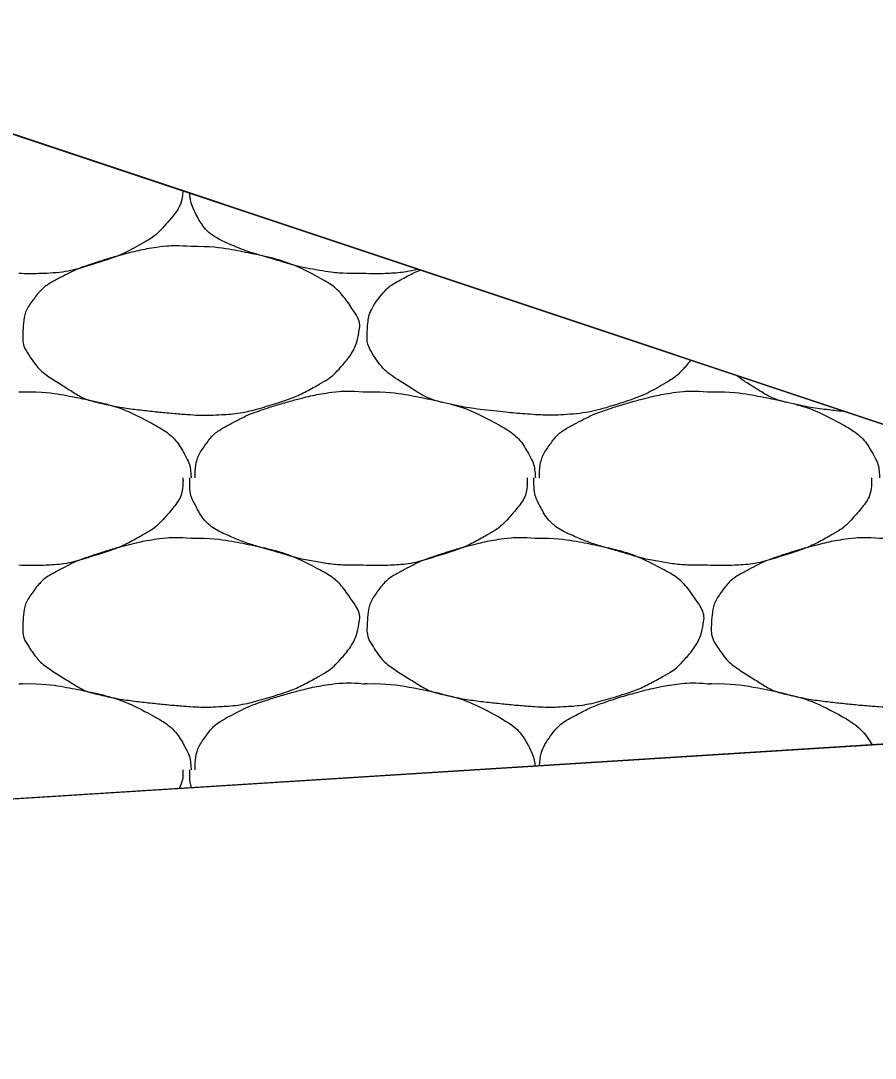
# Model space of a CAD drawing. Extents: x 1373719 to 1374161, y 379835 to 380167.
# Drawn here: x 1373984.091 to 1373985.235, y 379923.491 to 379924.88 of the extents above; entities that cross this region are included whole.
import ezdxf

# ---------------------------------------------------------------- set-up
doc = ezdxf.new("R2010")
doc.units = 0
doc.layers.add('Aggregate Base Course', color=7, linetype='Continuous')
doc.layers.add('SIGNATURE', color=7, linetype='Continuous')

msp = doc.modelspace()

# ---------------------------------------------------------------- linework, layer by layer
for p, q in [((1373993.5249, 379921.5802), (1373981.5249, 379925.5802)), ((1373962.0249, 379922.4466), (1373986.3251, 379923.9801))]:
    msp.add_line(p, q)
at = {"layer": 'Aggregate Base Course'}
for points, degree in [([(1373984.3083, 379924.6523), (1373984.3073, 379924.6345), (1373984.2959, 379924.619), (1373984.275, 379924.5956), (1373984.2664, 379924.589), (1373984.2381, 379924.5729), (1373984.2202, 379924.5642), (1373984.1748, 379924.5499), (1373984.1493, 379924.5428), (1373984.1116, 379924.5413), (1373984.1002, 379924.5413), (1373984.0888, 379924.5418)], 3), ([(1373984.5496, 379924.5418), (1373984.5472, 379924.5418), (1373984.5448, 379924.5418), (1373984.5225, 379924.5418), (1373984.5027, 379924.5436), (1373984.462, 379924.551), (1373984.4419, 379924.5574), (1373984.4038, 379924.5683), (1373984.3867, 379924.574), (1373984.3505, 379924.5896), (1373984.3347, 379924.6034), (1373984.3201, 379924.6315), (1373984.318, 379924.6402), (1373984.3175, 379924.6493)], 3), ([(1373984.3192, 379924.5778), (1373984.3456, 379924.5781), (1373984.372, 379924.5742), (1373984.3984, 379924.5688), (1373984.4306, 379924.5622), (1373984.4603, 379924.5524), (1373984.4902, 379924.5364), (1373984.5101, 379924.5257), (1373984.5238, 379924.5112), (1373984.537, 379924.4914), (1373984.5427, 379924.4828), (1373984.5457, 379924.473), (1373984.5442, 379924.4644), (1373984.5411, 379924.4475), (1373984.5323, 379924.4307), (1373984.519, 379924.4158), (1373984.5106, 379924.4064), (1373984.5022, 379924.4), (1373984.492, 379924.3942), (1373984.4739, 379924.3839), (1373984.456, 379924.3752), (1373984.4362, 379924.369), (1373984.4106, 379924.3609), (1373984.3851, 379924.3544), (1373984.3588, 379924.3528), (1373984.3456, 379924.352), (1373984.3324, 379924.3519), (1373984.3192, 379924.3528), (1373984.2994, 379924.3541), (1373984.2796, 379924.356), (1373984.2598, 379924.3582), (1373984.238, 379924.3606), (1373984.2165, 379924.364), (1373984.195, 379924.369), (1373984.1773, 379924.3731), (1373984.1622, 379924.3825), (1373984.1464, 379924.3924), (1373984.1285, 379924.4036), (1373984.114, 379924.4145), (1373984.1014, 379924.4338), (1373984.0949, 379924.4437), (1373984.0936, 379924.4543), (1373984.0942, 379924.4644), (1373984.095, 379924.479), (1373984.0981, 379924.4937), (1373984.1086, 379924.5076), (1373984.1192, 379924.5216), (1373984.1308, 379924.5292), (1373984.1446, 379924.5364), (1373984.1564, 379924.5426), (1373984.1681, 379924.5484), (1373984.1806, 379924.5526), (1373984.1985, 379924.5586), (1373984.2163, 379924.564), (1373984.2346, 379924.5688), (1373984.2459, 379924.5717), (1373984.2572, 379924.5742), (1373984.2688, 379924.576), (1373984.2855, 379924.5786), (1373984.3025, 379924.5792), (1373984.3192, 379924.5778)], 3), ([(1373984.6233, 379924.5474), (1373984.6103, 379924.5444), (1373984.5971, 379924.5423), (1373984.5724, 379924.5413), (1373984.561, 379924.5413), (1373984.5496, 379924.5418)], 3), ([(1373984.9879, 379924.4258), (1373984.9854, 379924.4224), (1373984.9827, 379924.419), (1373984.9714, 379924.4064), (1373984.963, 379924.4), (1373984.9347, 379924.3839), (1373984.9168, 379924.3752), (1373984.8714, 379924.3609), (1373984.8459, 379924.3544), (1373984.8064, 379924.352), (1373984.7932, 379924.3519), (1373984.7602, 379924.3541), (1373984.7404, 379924.356), (1373984.6988, 379924.3606), (1373984.6773, 379924.364), (1373984.6381, 379924.3731), (1373984.623, 379924.3825), (1373984.5893, 379924.4036), (1373984.5748, 379924.4145), (1373984.5557, 379924.4437), (1373984.5544, 379924.4543), (1373984.5558, 379924.479), (1373984.5589, 379924.4937), (1373984.58, 379924.5216), (1373984.5916, 379924.5292), (1373984.6122, 379924.54), (1373984.619, 379924.5434), (1373984.6259, 379924.5465)], 3), ([(1373985.1952, 379924.3567), (1373985.1906, 379924.3572), (1373985.186, 379924.3577), (1373985.1596, 379924.3606), (1373985.1381, 379924.364), (1373985.0989, 379924.3731), (1373985.0838, 379924.3825), (1373985.0612, 379924.3966), (1373985.055, 379924.4008), (1373985.0491, 379924.4054)], 3), ([(1373984.3246, 379924.2682), (1373984.3246, 379924.2688), (1373984.3246, 379924.2694), (1373984.3246, 379924.27), (1373984.3249, 379924.2852), (1373984.3292, 379924.2997), (1373984.339, 379924.3132), (1373984.3489, 379924.3268), (1373984.3612, 379924.3348), (1373984.375, 379924.342), (1373984.3868, 379924.3482), (1373984.3985, 379924.354), (1373984.411, 379924.3582), (1373984.4289, 379924.3642), (1373984.4467, 379924.3696), (1373984.465, 379924.3744), (1373984.4763, 379924.3773), (1373984.4876, 379924.3798), (1373984.4992, 379924.3816), (1373984.5159, 379924.3842), (1373984.5329, 379924.3848), (1373984.5496, 379924.3834)], 3), ([(1373984.7854, 379924.2682), (1373984.7854, 379924.2688), (1373984.7854, 379924.2694), (1373984.7854, 379924.27), (1373984.7857, 379924.2852), (1373984.79, 379924.2997), (1373984.7998, 379924.3132), (1373984.8097, 379924.3268), (1373984.822, 379924.3348), (1373984.8358, 379924.342), (1373984.8476, 379924.3482), (1373984.8593, 379924.354), (1373984.8718, 379924.3582), (1373984.8897, 379924.3642), (1373984.9075, 379924.3696), (1373984.9258, 379924.3744), (1373984.9371, 379924.3773), (1373984.9484, 379924.3798), (1373984.96, 379924.3816), (1373984.9767, 379924.3842), (1373984.9937, 379924.3848), (1373985.0104, 379924.3834)], 3), ([(1373984.0888, 379924.3834), (1373984.0906, 379924.3833), (1373984.0924, 379924.3835), (1373984.0942, 379924.3834)], 2), ([(1373984.0942, 379924.3834), (1373984.1206, 379924.3837), (1373984.147, 379924.3798), (1373984.1734, 379924.3744), (1373984.2056, 379924.3678), (1373984.2353, 379924.358), (1373984.2652, 379924.342), (1373984.2851, 379924.3313), (1373984.301, 379924.3174), (1373984.312, 379924.297), (1373984.3167, 379924.2882), (1373984.3185, 379924.2793), (1373984.3192, 379924.27), (1373984.3192, 379924.2694), (1373984.3193, 379924.2688), (1373984.3192, 379924.2682)], 3), ([(1373984.5496, 379924.3834), (1373984.5514, 379924.3833), (1373984.5532, 379924.3835), (1373984.555, 379924.3834)], 2), ([(1373984.555, 379924.3834), (1373984.5814, 379924.3837), (1373984.6078, 379924.3798), (1373984.6342, 379924.3744), (1373984.6664, 379924.3678), (1373984.6961, 379924.358), (1373984.726, 379924.342), (1373984.7459, 379924.3313), (1373984.7618, 379924.3174), (1373984.7728, 379924.297), (1373984.7775, 379924.2882), (1373984.7793, 379924.2793), (1373984.78, 379924.27), (1373984.78, 379924.2694), (1373984.7801, 379924.2688), (1373984.78, 379924.2682)], 3), ([(1373985.0104, 379924.3834), (1373985.0122, 379924.3833), (1373985.014, 379924.3835), (1373985.0158, 379924.3834)], 2), ([(1373985.0158, 379924.3834), (1373985.0422, 379924.3837), (1373985.0686, 379924.3798), (1373985.095, 379924.3744), (1373985.1272, 379924.3678), (1373985.1569, 379924.358), (1373985.1868, 379924.342), (1373985.2067, 379924.3313), (1373985.2226, 379924.3174), (1373985.2336, 379924.297), (1373985.2383, 379924.2882), (1373985.2401, 379924.2793), (1373985.2408, 379924.27), (1373985.2408, 379924.2694), (1373985.2409, 379924.2688), (1373985.2408, 379924.2682)], 3), ([(1373984.3084, 379924.2682), (1373984.3084, 379924.2664), (1373984.3085, 379924.2646), (1373984.3084, 379924.2628), (1373984.3077, 379924.2445), (1373984.2961, 379924.2287), (1373984.2832, 379924.2142), (1373984.275, 379924.205), (1373984.2664, 379924.1984), (1373984.2562, 379924.1926), (1373984.2381, 379924.1823), (1373984.2202, 379924.1736), (1373984.2004, 379924.1674), (1373984.1748, 379924.1593), (1373984.1493, 379924.1522), (1373984.123, 379924.1512), (1373984.1116, 379924.1507), (1373984.1002, 379924.1507), (1373984.0888, 379924.1512)], 3), ([(1373984.5496, 379924.1512), (1373984.5472, 379924.1512), (1373984.5448, 379924.1512), (1373984.5424, 379924.1512), (1373984.5225, 379924.1512), (1373984.5027, 379924.153), (1373984.483, 379924.1566), (1373984.462, 379924.1604), (1373984.4419, 379924.1668), (1373984.4214, 379924.1727), (1373984.4038, 379924.1777), (1373984.3867, 379924.1834), (1373984.3696, 379924.1908), (1373984.3505, 379924.199), (1373984.3347, 379924.2128), (1373984.3246, 379924.2322), (1373984.3194, 379924.2422), (1373984.3174, 379924.2523), (1373984.3174, 379924.2628), (1373984.3174, 379924.2646), (1373984.3174, 379924.2664), (1373984.3174, 379924.2682)], 3), ([(1373984.7692, 379924.2682), (1373984.7692, 379924.2664), (1373984.7693, 379924.2646), (1373984.7692, 379924.2628), (1373984.7685, 379924.2445), (1373984.7569, 379924.2287), (1373984.744, 379924.2142), (1373984.7358, 379924.205), (1373984.7272, 379924.1984), (1373984.717, 379924.1926), (1373984.6989, 379924.1823), (1373984.681, 379924.1736), (1373984.6612, 379924.1674), (1373984.6356, 379924.1593), (1373984.6101, 379924.1522), (1373984.5838, 379924.1512), (1373984.5724, 379924.1507), (1373984.561, 379924.1507), (1373984.5496, 379924.1512)], 3), ([(1373985.0104, 379924.1512), (1373985.008, 379924.1512), (1373985.0056, 379924.1512), (1373985.0032, 379924.1512), (1373984.9833, 379924.1512), (1373984.9635, 379924.153), (1373984.9438, 379924.1566), (1373984.9228, 379924.1604), (1373984.9027, 379924.1668), (1373984.8822, 379924.1727), (1373984.8646, 379924.1777), (1373984.8475, 379924.1834), (1373984.8304, 379924.1908), (1373984.8113, 379924.199), (1373984.7955, 379924.2128), (1373984.7854, 379924.2322), (1373984.7802, 379924.2422), (1373984.7782, 379924.2523), (1373984.7782, 379924.2628), (1373984.7782, 379924.2646), (1373984.7782, 379924.2664), (1373984.7782, 379924.2682)], 3), ([(1373985.23, 379924.2682), (1373985.23, 379924.2664), (1373985.2301, 379924.2646), (1373985.23, 379924.2628), (1373985.2293, 379924.2445), (1373985.2177, 379924.2287), (1373985.2048, 379924.2142), (1373985.1966, 379924.205), (1373985.188, 379924.1984), (1373985.1778, 379924.1926), (1373985.1597, 379924.1823), (1373985.1418, 379924.1736), (1373985.122, 379924.1674), (1373985.0964, 379924.1593), (1373985.0709, 379924.1522), (1373985.0446, 379924.1512), (1373985.0332, 379924.1507), (1373985.0218, 379924.1507), (1373985.0104, 379924.1512)], 3), ([(1373984.3192, 379924.1872), (1373984.3456, 379924.1875), (1373984.372, 379924.1836), (1373984.3984, 379924.1782), (1373984.4306, 379924.1716), (1373984.4603, 379924.1618), (1373984.4902, 379924.1458), (1373984.5101, 379924.1351), (1373984.5238, 379924.1206), (1373984.537, 379924.1008), (1373984.5427, 379924.0922), (1373984.5457, 379924.0824), (1373984.5442, 379924.0738), (1373984.5411, 379924.0569), (1373984.5323, 379924.0401), (1373984.519, 379924.0252), (1373984.5106, 379924.0158), (1373984.5022, 379924.0094), (1373984.492, 379924.0036), (1373984.4739, 379923.9933), (1373984.456, 379923.9846), (1373984.4362, 379923.9784), (1373984.4106, 379923.9703), (1373984.3851, 379923.9638), (1373984.3588, 379923.9622), (1373984.3456, 379923.9614), (1373984.3324, 379923.9613), (1373984.3192, 379923.9622), (1373984.2994, 379923.9635), (1373984.2796, 379923.9654), (1373984.2598, 379923.9676), (1373984.238, 379923.97), (1373984.2165, 379923.9734), (1373984.195, 379923.9784), (1373984.1773, 379923.9825), (1373984.1622, 379923.9919), (1373984.1464, 379924.0018), (1373984.1285, 379924.013), (1373984.114, 379924.0239), (1373984.1014, 379924.0432), (1373984.0949, 379924.0531), (1373984.0936, 379924.0637), (1373984.0942, 379924.0738), (1373984.095, 379924.0884), (1373984.0981, 379924.1031), (1373984.1086, 379924.117), (1373984.1192, 379924.131), (1373984.1308, 379924.1386), (1373984.1446, 379924.1458), (1373984.1564, 379924.152), (1373984.1681, 379924.1578), (1373984.1806, 379924.162), (1373984.1985, 379924.168), (1373984.2163, 379924.1734), (1373984.2346, 379924.1782), (1373984.2459, 379924.1811), (1373984.2572, 379924.1836), (1373984.2688, 379924.1854), (1373984.2855, 379924.188), (1373984.3025, 379924.1886), (1373984.3192, 379924.1872)], 3), ([(1373984.78, 379924.1872), (1373984.8064, 379924.1875), (1373984.8328, 379924.1836), (1373984.8592, 379924.1782), (1373984.8914, 379924.1716), (1373984.9211, 379924.1618), (1373984.951, 379924.1458), (1373984.9709, 379924.1351), (1373984.9846, 379924.1206), (1373984.9978, 379924.1008), (1373985.0035, 379924.0922), (1373985.0065, 379924.0824), (1373985.005, 379924.0738), (1373985.0019, 379924.0569), (1373984.9931, 379924.0401), (1373984.9798, 379924.0252), (1373984.9714, 379924.0158), (1373984.963, 379924.0094), (1373984.9528, 379924.0036), (1373984.9347, 379923.9933), (1373984.9168, 379923.9846), (1373984.897, 379923.9784), (1373984.8714, 379923.9703), (1373984.8459, 379923.9638), (1373984.8196, 379923.9622), (1373984.8064, 379923.9614), (1373984.7932, 379923.9613), (1373984.78, 379923.9622), (1373984.7602, 379923.9635), (1373984.7404, 379923.9654), (1373984.7206, 379923.9676), (1373984.6988, 379923.97), (1373984.6773, 379923.9734), (1373984.6558, 379923.9784), (1373984.6381, 379923.9825), (1373984.623, 379923.9919), (1373984.6072, 379924.0018), (1373984.5893, 379924.013), (1373984.5748, 379924.0239), (1373984.5622, 379924.0432), (1373984.5557, 379924.0531), (1373984.5544, 379924.0637), (1373984.555, 379924.0738), (1373984.5558, 379924.0884), (1373984.5589, 379924.1031), (1373984.5694, 379924.117), (1373984.58, 379924.131), (1373984.5916, 379924.1386), (1373984.6054, 379924.1458), (1373984.6172, 379924.152), (1373984.6289, 379924.1578), (1373984.6414, 379924.162), (1373984.6593, 379924.168), (1373984.6771, 379924.1734), (1373984.6954, 379924.1782), (1373984.7067, 379924.1811), (1373984.718, 379924.1836), (1373984.7296, 379924.1854), (1373984.7463, 379924.188), (1373984.7633, 379924.1886), (1373984.78, 379924.1872)], 3), ([(1373985.2408, 379924.1872), (1373985.2672, 379924.1875), (1373985.2936, 379924.1836), (1373985.32, 379924.1782), (1373985.3522, 379924.1716), (1373985.3819, 379924.1618), (1373985.4118, 379924.1458), (1373985.4317, 379924.1351), (1373985.4454, 379924.1206), (1373985.4586, 379924.1008), (1373985.4643, 379924.0922), (1373985.4673, 379924.0824), (1373985.4658, 379924.0738), (1373985.4627, 379924.0569), (1373985.4539, 379924.0401), (1373985.4406, 379924.0252), (1373985.4322, 379924.0158), (1373985.4238, 379924.0094), (1373985.4136, 379924.0036), (1373985.3955, 379923.9933), (1373985.3776, 379923.9846), (1373985.3578, 379923.9784), (1373985.3322, 379923.9703), (1373985.3067, 379923.9638), (1373985.2804, 379923.9622), (1373985.2672, 379923.9614), (1373985.254, 379923.9613), (1373985.2408, 379923.9622), (1373985.221, 379923.9635), (1373985.2012, 379923.9654), (1373985.1814, 379923.9676), (1373985.1596, 379923.97), (1373985.1381, 379923.9734), (1373985.1166, 379923.9784), (1373985.0989, 379923.9825), (1373985.0838, 379923.9919), (1373985.068, 379924.0018), (1373985.0501, 379924.013), (1373985.0356, 379924.0239), (1373985.023, 379924.0432), (1373985.0165, 379924.0531), (1373985.0152, 379924.0637), (1373985.0158, 379924.0738), (1373985.0166, 379924.0884), (1373985.0197, 379924.1031), (1373985.0302, 379924.117), (1373985.0408, 379924.131), (1373985.0524, 379924.1386), (1373985.0662, 379924.1458), (1373985.078, 379924.152), (1373985.0897, 379924.1578), (1373985.1022, 379924.162), (1373985.1201, 379924.168), (1373985.1379, 379924.1734), (1373985.1562, 379924.1782), (1373985.1675, 379924.1811), (1373985.1788, 379924.1836), (1373985.1904, 379924.1854), (1373985.2071, 379924.188), (1373985.2241, 379924.1886), (1373985.2408, 379924.1872)], 3), ([(1373984.0888, 379923.9928), (1373984.0906, 379923.9927), (1373984.0924, 379923.9929), (1373984.0942, 379923.9928)], 2), ([(1373984.0942, 379923.9928), (1373984.1206, 379923.9931), (1373984.147, 379923.9892), (1373984.1734, 379923.9838), (1373984.2056, 379923.9772), (1373984.2353, 379923.9674), (1373984.2652, 379923.9514), (1373984.2851, 379923.9407), (1373984.301, 379923.9268), (1373984.312, 379923.9064), (1373984.3167, 379923.8976), (1373984.3185, 379923.8887), (1373984.3192, 379923.8794), (1373984.3192, 379923.8788), (1373984.3193, 379923.8782), (1373984.3192, 379923.8776)], 3), ([(1373984.3246, 379923.8776), (1373984.3246, 379923.8782), (1373984.3246, 379923.8788), (1373984.3246, 379923.8794), (1373984.3249, 379923.8946), (1373984.3292, 379923.9091), (1373984.339, 379923.9226), (1373984.3489, 379923.9362), (1373984.3612, 379923.9442), (1373984.375, 379923.9514), (1373984.3868, 379923.9576), (1373984.3985, 379923.9634), (1373984.411, 379923.9676), (1373984.4289, 379923.9736), (1373984.4467, 379923.979), (1373984.465, 379923.9838), (1373984.4763, 379923.9867), (1373984.4876, 379923.9892), (1373984.4992, 379923.991), (1373984.5159, 379923.9936), (1373984.5329, 379923.9942), (1373984.5496, 379923.9928)], 3), ([(1373984.5496, 379923.9928), (1373984.5514, 379923.9927), (1373984.5532, 379923.9929), (1373984.555, 379923.9928)], 2), ([(1373984.555, 379923.9928), (1373984.5814, 379923.9931), (1373984.6078, 379923.9892), (1373984.6664, 379923.9772), (1373984.6961, 379923.9674), (1373984.7459, 379923.9407), (1373984.7618, 379923.9268), (1373984.777, 379923.8986), (1373984.7788, 379923.8907), (1373984.7797, 379923.8826)], 3), ([(1373984.7855, 379923.8829), (1373984.7864, 379923.8968), (1373984.7908, 379923.9102), (1373984.8097, 379923.9362), (1373984.822, 379923.9442), (1373984.8476, 379923.9576), (1373984.8593, 379923.9634), (1373984.8897, 379923.9736), (1373984.9075, 379923.979), (1373984.9371, 379923.9867), (1373984.9484, 379923.9892), (1373984.9767, 379923.9936), (1373984.9937, 379923.9942), (1373985.0104, 379923.9928)], 3), ([(1373985.0104, 379923.9928), (1373985.0122, 379923.9927), (1373985.014, 379923.9929), (1373985.0158, 379923.9928)], 2), ([(1373985.0158, 379923.9928), (1373985.0422, 379923.9931), (1373985.0686, 379923.9892), (1373985.1272, 379923.9772), (1373985.1569, 379923.9674), (1373985.2052, 379923.9415), (1373985.2201, 379923.9289), (1373985.2309, 379923.911)], 3), ([(1373984.3084, 379923.8776), (1373984.3084, 379923.8758), (1373984.3085, 379923.874), (1373984.3081, 379923.8653), (1373984.3063, 379923.8588), (1373984.3035, 379923.8525)], 3), ([(1373984.3198, 379923.8535), (1373984.3181, 379923.8597), (1373984.3174, 379923.8659), (1373984.3174, 379923.874), (1373984.3174, 379923.8758), (1373984.3174, 379923.8776)], 3)]:
    msp.add_open_spline(points, degree=degree, dxfattribs=at)
at = {"layer": 'SIGNATURE'}
msp.add_lwpolyline([(1373980.4544, 379925.1424), (1373981.5249, 379925.2099), (1373981.1765, 379925.5582), (1373981.5249, 379925.5802), (1373986.3251, 379923.9801), (1373979.0862, 379923.5233), (1373980.4544, 379925.1424)], dxfattribs=at)

doc.saveas('drawing.dxf')
